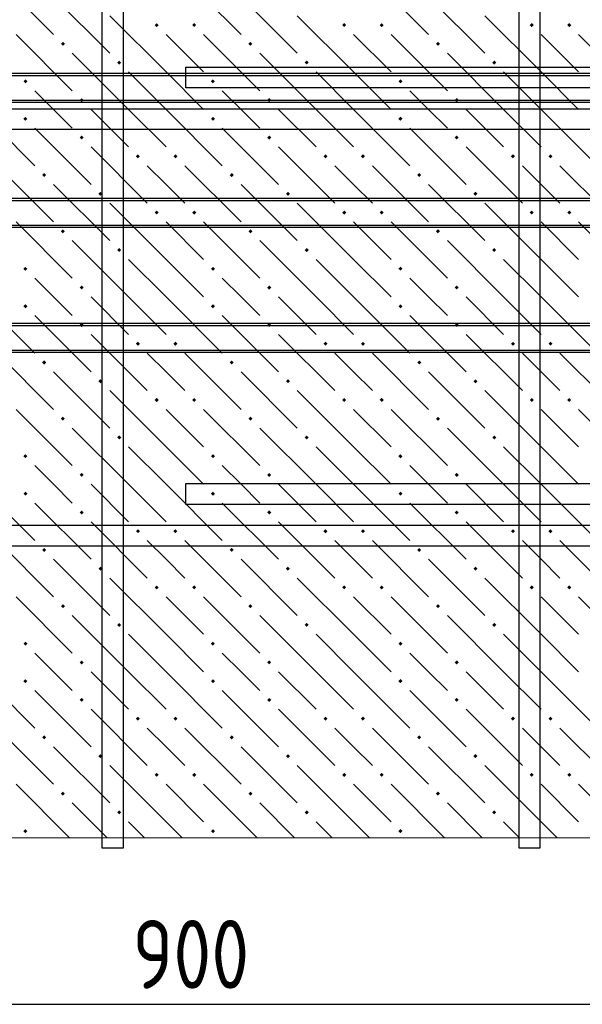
# Model space of a CAD drawing. Header units: millimetres. Extents: x 40580 to 1168286, y -220995 to 81020.
# Tile 269 of 419: x 718846 to 720646, y -97973 to -94821. Entities that reach past the tile are written whole.
import ezdxf

# ---------------------------------------------------------------- set-up
doc = ezdxf.new("R2010")
doc.units = ezdxf.units.MM
for name, color, linetype, lineweight in [('Standard', 7, 'Continuous', 25), ('ЖБ Перекрытие верхний уровень', 7, 'Continuous', 35), ('Примечания', 7, 'Continuous', 13), ('Ребро вкладыша арматура S1', 52, 'Continuous', 25), ('Фоновоя арматура Х1', 52, 'Continuous', 25)]:
    doc.layers.add(name, color=color, linetype=linetype, lineweight=lineweight)
doc.styles.add('GOST 2.304-81', font='txt')

msp = doc.modelspace()

# ---------------------------------------------------------------- hatches: boundary and pattern name
at = {"layer": 'ЖБ Перекрытие верхний уровень', "linetype": 'Continuous', "lineweight": -3, "transparency": 33554687}
for points in [[(719278.1, -94838.5), (719284.6, -94832), (719291.1, -94838.5), (719284.6, -94845)], [(719398.1, -94838.5), (719404.6, -94832), (719411.1, -94838.5), (719404.6, -94845)], [(719878.1, -94838.5), (719884.6, -94832), (719891.1, -94838.5), (719884.6, -94845)], [(719998.1, -94838.5), (720004.6, -94832), (720011.1, -94838.5), (720004.6, -94845)], [(720478.1, -94838.5), (720484.6, -94832), (720491.1, -94838.5), (720484.6, -94845)], [(720598.1, -94838.5), (720604.6, -94832), (720611.1, -94838.5), (720604.6, -94845)], [(718978.1, -94898.5), (718984.6, -94892), (718991.1, -94898.5), (718984.6, -94905)], [(719578.1, -94898.5), (719584.6, -94892), (719591.1, -94898.5), (719584.6, -94905)], [(720178.1, -94898.5), (720184.6, -94892), (720191.1, -94898.5), (720184.6, -94905)], [(719158.1, -94958.5), (719164.6, -94952), (719171.1, -94958.5), (719164.6, -94965)], [(719758.1, -94958.5), (719764.6, -94952), (719771.1, -94958.5), (719764.6, -94965)], [(720358.1, -94958.5), (720364.6, -94952), (720371.1, -94958.5), (720364.6, -94965)], [(718858.1, -95018.5), (718864.6, -95012), (718871.1, -95018.5), (718864.6, -95025)], [(719458.1, -95018.5), (719464.6, -95012), (719471.1, -95018.5), (719464.6, -95025)], [(720058.1, -95018.5), (720064.6, -95012), (720071.1, -95018.5), (720064.6, -95025)], [(719038.1, -95078.5), (719044.6, -95072), (719051.1, -95078.5), (719044.6, -95085)], [(719638.1, -95078.5), (719644.6, -95072), (719651.1, -95078.5), (719644.6, -95085)], [(720238.1, -95078.5), (720244.6, -95072), (720251.1, -95078.5), (720244.6, -95085)], [(718858.1, -95138.5), (718864.6, -95132), (718871.1, -95138.5), (718864.6, -95145)], [(719458.1, -95138.5), (719464.6, -95132), (719471.1, -95138.5), (719464.6, -95145)], [(720058.1, -95138.5), (720064.6, -95132), (720071.1, -95138.5), (720064.6, -95145)], [(719038.1, -95198.5), (719044.6, -95192), (719051.1, -95198.5), (719044.6, -95205)], [(719638.1, -95198.5), (719644.6, -95192), (719651.1, -95198.5), (719644.6, -95205)], [(720238.1, -95198.5), (720244.6, -95192), (720251.1, -95198.5), (720244.6, -95205)], [(719218.1, -95258.5), (719224.6, -95252), (719231.1, -95258.5), (719224.6, -95265)], [(719338.1, -95258.5), (719344.6, -95252), (719351.1, -95258.5), (719344.6, -95265)], [(719818.1, -95258.5), (719824.6, -95252), (719831.1, -95258.5), (719824.6, -95265)], [(719938.1, -95258.5), (719944.6, -95252), (719951.1, -95258.5), (719944.6, -95265)], [(720418.1, -95258.5), (720424.6, -95252), (720431.1, -95258.5), (720424.6, -95265)], [(720538.1, -95258.5), (720544.6, -95252), (720551.1, -95258.5), (720544.6, -95265)], [(718918.1, -95318.5), (718924.6, -95312), (718931.1, -95318.5), (718924.6, -95325)], [(719518.1, -95318.5), (719524.6, -95312), (719531.1, -95318.5), (719524.6, -95325)], [(720118.1, -95318.5), (720124.6, -95312), (720131.1, -95318.5), (720124.6, -95325)], [(719098.1, -95378.5), (719104.6, -95372), (719111.1, -95378.5), (719104.6, -95385)], [(719698.1, -95378.5), (719704.6, -95372), (719711.1, -95378.5), (719704.6, -95385)], [(720298.1, -95378.5), (720304.6, -95372), (720311.1, -95378.5), (720304.6, -95385)], [(719278.1, -95438.5), (719284.6, -95432), (719291.1, -95438.5), (719284.6, -95445)], [(719398.1, -95438.5), (719404.6, -95432), (719411.1, -95438.5), (719404.6, -95445)], [(719878.1, -95438.5), (719884.6, -95432), (719891.1, -95438.5), (719884.6, -95445)], [(719998.1, -95438.5), (720004.6, -95432), (720011.1, -95438.5), (720004.6, -95445)], [(720478.1, -95438.5), (720484.6, -95432), (720491.1, -95438.5), (720484.6, -95445)], [(720598.1, -95438.5), (720604.6, -95432), (720611.1, -95438.5), (720604.6, -95445)], [(718978.1, -95498.5), (718984.6, -95492), (718991.1, -95498.5), (718984.6, -95505)], [(719578.1, -95498.5), (719584.6, -95492), (719591.1, -95498.5), (719584.6, -95505)], [(720178.1, -95498.5), (720184.6, -95492), (720191.1, -95498.5), (720184.6, -95505)], [(719158.1, -95558.5), (719164.6, -95552), (719171.1, -95558.5), (719164.6, -95565)], [(719758.1, -95558.5), (719764.6, -95552), (719771.1, -95558.5), (719764.6, -95565)], [(720358.1, -95558.5), (720364.6, -95552), (720371.1, -95558.5), (720364.6, -95565)], [(718858.1, -95618.5), (718864.6, -95612), (718871.1, -95618.5), (718864.6, -95625)], [(719458.1, -95618.5), (719464.6, -95612), (719471.1, -95618.5), (719464.6, -95625)], [(720058.1, -95618.5), (720064.6, -95612), (720071.1, -95618.5), (720064.6, -95625)], [(719038.1, -95678.5), (719044.6, -95672), (719051.1, -95678.5), (719044.6, -95685)], [(719638.1, -95678.5), (719644.6, -95672), (719651.1, -95678.5), (719644.6, -95685)], [(720238.1, -95678.5), (720244.6, -95672), (720251.1, -95678.5), (720244.6, -95685)], [(718858.1, -95738.5), (718864.6, -95732), (718871.1, -95738.5), (718864.6, -95745)], [(719458.1, -95738.5), (719464.6, -95732), (719471.1, -95738.5), (719464.6, -95745)], [(720058.1, -95738.5), (720064.6, -95732), (720071.1, -95738.5), (720064.6, -95745)], [(719038.1, -95798.5), (719044.6, -95792), (719051.1, -95798.5), (719044.6, -95805)], [(719638.1, -95798.5), (719644.6, -95792), (719651.1, -95798.5), (719644.6, -95805)], [(720238.1, -95798.5), (720244.6, -95792), (720251.1, -95798.5), (720244.6, -95805)], [(719218.1, -95858.5), (719224.6, -95852), (719231.1, -95858.5), (719224.6, -95865)], [(719338.1, -95858.5), (719344.6, -95852), (719351.1, -95858.5), (719344.6, -95865)], [(719818.1, -95858.5), (719824.6, -95852), (719831.1, -95858.5), (719824.6, -95865)], [(719938.1, -95858.5), (719944.6, -95852), (719951.1, -95858.5), (719944.6, -95865)], [(720418.1, -95858.5), (720424.6, -95852), (720431.1, -95858.5), (720424.6, -95865)], [(720538.1, -95858.5), (720544.6, -95852), (720551.1, -95858.5), (720544.6, -95865)], [(718918.1, -95918.5), (718924.6, -95912), (718931.1, -95918.5), (718924.6, -95925)], [(719518.1, -95918.5), (719524.6, -95912), (719531.1, -95918.5), (719524.6, -95925)], [(720118.1, -95918.5), (720124.6, -95912), (720131.1, -95918.5), (720124.6, -95925)], [(719098.1, -95978.5), (719104.6, -95972), (719111.1, -95978.5), (719104.6, -95985)], [(719698.1, -95978.5), (719704.6, -95972), (719711.1, -95978.5), (719704.6, -95985)], [(720298.1, -95978.5), (720304.6, -95972), (720311.1, -95978.5), (720304.6, -95985)], [(719278.1, -96038.5), (719284.6, -96032), (719291.1, -96038.5), (719284.6, -96045)], [(719398.1, -96038.5), (719404.6, -96032), (719411.1, -96038.5), (719404.6, -96045)], [(719878.1, -96038.5), (719884.6, -96032), (719891.1, -96038.5), (719884.6, -96045)], [(719998.1, -96038.5), (720004.6, -96032), (720011.1, -96038.5), (720004.6, -96045)], [(720478.1, -96038.5), (720484.6, -96032), (720491.1, -96038.5), (720484.6, -96045)], [(720598.1, -96038.5), (720604.6, -96032), (720611.1, -96038.5), (720604.6, -96045)], [(718978.1, -96098.5), (718984.6, -96092), (718991.1, -96098.5), (718984.6, -96105)], [(719578.1, -96098.5), (719584.6, -96092), (719591.1, -96098.5), (719584.6, -96105)], [(720178.1, -96098.5), (720184.6, -96092), (720191.1, -96098.5), (720184.6, -96105)], [(719158.1, -96158.5), (719164.6, -96152), (719171.1, -96158.5), (719164.6, -96165)], [(719758.1, -96158.5), (719764.6, -96152), (719771.1, -96158.5), (719764.6, -96165)], [(720358.1, -96158.5), (720364.6, -96152), (720371.1, -96158.5), (720364.6, -96165)], [(718858.1, -96218.5), (718864.6, -96212), (718871.1, -96218.5), (718864.6, -96225)], [(719458.1, -96218.5), (719464.6, -96212), (719471.1, -96218.5), (719464.6, -96225)], [(720058.1, -96218.5), (720064.6, -96212), (720071.1, -96218.5), (720064.6, -96225)], [(719038.1, -96278.5), (719044.6, -96272), (719051.1, -96278.5), (719044.6, -96285)], [(719638.1, -96278.5), (719644.6, -96272), (719651.1, -96278.5), (719644.6, -96285)], [(720238.1, -96278.5), (720244.6, -96272), (720251.1, -96278.5), (720244.6, -96285)], [(718858.1, -96338.5), (718864.6, -96332), (718871.1, -96338.5), (718864.6, -96345)], [(719458.1, -96338.5), (719464.6, -96332), (719471.1, -96338.5), (719464.6, -96345)], [(720058.1, -96338.5), (720064.6, -96332), (720071.1, -96338.5), (720064.6, -96345)], [(719038.1, -96398.5), (719044.6, -96392), (719051.1, -96398.5), (719044.6, -96405)], [(719638.1, -96398.5), (719644.6, -96392), (719651.1, -96398.5), (719644.6, -96405)], [(720238.1, -96398.5), (720244.6, -96392), (720251.1, -96398.5), (720244.6, -96405)], [(719218.1, -96458.5), (719224.6, -96452), (719231.1, -96458.5), (719224.6, -96465)], [(719338.1, -96458.5), (719344.6, -96452), (719351.1, -96458.5), (719344.6, -96465)], [(719818.1, -96458.5), (719824.6, -96452), (719831.1, -96458.5), (719824.6, -96465)], [(719938.1, -96458.5), (719944.6, -96452), (719951.1, -96458.5), (719944.6, -96465)], [(720418.1, -96458.5), (720424.6, -96452), (720431.1, -96458.5), (720424.6, -96465)], [(720538.1, -96458.5), (720544.6, -96452), (720551.1, -96458.5), (720544.6, -96465)], [(718918.1, -96518.5), (718924.6, -96512), (718931.1, -96518.5), (718924.6, -96525)], [(719518.1, -96518.5), (719524.6, -96512), (719531.1, -96518.5), (719524.6, -96525)], [(720118.1, -96518.5), (720124.6, -96512), (720131.1, -96518.5), (720124.6, -96525)], [(719098.1, -96578.5), (719104.6, -96572), (719111.1, -96578.5), (719104.6, -96585)], [(719698.1, -96578.5), (719704.6, -96572), (719711.1, -96578.5), (719704.6, -96585)], [(720298.1, -96578.5), (720304.6, -96572), (720311.1, -96578.5), (720304.6, -96585)], [(719278.1, -96638.5), (719284.6, -96632), (719291.1, -96638.5), (719284.6, -96645)], [(719398.1, -96638.5), (719404.6, -96632), (719411.1, -96638.5), (719404.6, -96645)], [(719878.1, -96638.5), (719884.6, -96632), (719891.1, -96638.5), (719884.6, -96645)], [(719998.1, -96638.5), (720004.6, -96632), (720011.1, -96638.5), (720004.6, -96645)], [(720478.1, -96638.5), (720484.6, -96632), (720491.1, -96638.5), (720484.6, -96645)], [(720598.1, -96638.5), (720604.6, -96632), (720611.1, -96638.5), (720604.6, -96645)], [(718978.1, -96698.5), (718984.6, -96692), (718991.1, -96698.5), (718984.6, -96705)], [(719578.1, -96698.5), (719584.6, -96692), (719591.1, -96698.5), (719584.6, -96705)], [(720178.1, -96698.5), (720184.6, -96692), (720191.1, -96698.5), (720184.6, -96705)], [(719158.1, -96758.5), (719164.6, -96752), (719171.1, -96758.5), (719164.6, -96765)], [(719758.1, -96758.5), (719764.6, -96752), (719771.1, -96758.5), (719764.6, -96765)], [(720358.1, -96758.5), (720364.6, -96752), (720371.1, -96758.5), (720364.6, -96765)], [(718858.1, -96818.5), (718864.6, -96812), (718871.1, -96818.5), (718864.6, -96825)], [(719458.1, -96818.5), (719464.6, -96812), (719471.1, -96818.5), (719464.6, -96825)], [(720058.1, -96818.5), (720064.6, -96812), (720071.1, -96818.5), (720064.6, -96825)], [(719038.1, -96878.5), (719044.6, -96872), (719051.1, -96878.5), (719044.6, -96885)], [(719638.1, -96878.5), (719644.6, -96872), (719651.1, -96878.5), (719644.6, -96885)], [(720238.1, -96878.5), (720244.6, -96872), (720251.1, -96878.5), (720244.6, -96885)], [(718858.1, -96938.5), (718864.6, -96932), (718871.1, -96938.5), (718864.6, -96945)], [(719458.1, -96938.5), (719464.6, -96932), (719471.1, -96938.5), (719464.6, -96945)], [(720058.1, -96938.5), (720064.6, -96932), (720071.1, -96938.5), (720064.6, -96945)], [(719038.1, -96998.5), (719044.6, -96992), (719051.1, -96998.5), (719044.6, -97005)], [(719638.1, -96998.5), (719644.6, -96992), (719651.1, -96998.5), (719644.6, -97005)], [(720238.1, -96998.5), (720244.6, -96992), (720251.1, -96998.5), (720244.6, -97005)], [(719218.1, -97058.5), (719224.6, -97052), (719231.1, -97058.5), (719224.6, -97065)], [(719338.1, -97058.5), (719344.6, -97052), (719351.1, -97058.5), (719344.6, -97065)], [(719818.1, -97058.5), (719824.6, -97052), (719831.1, -97058.5), (719824.6, -97065)], [(719938.1, -97058.5), (719944.6, -97052), (719951.1, -97058.5), (719944.6, -97065)], [(720418.1, -97058.5), (720424.6, -97052), (720431.1, -97058.5), (720424.6, -97065)], [(720538.1, -97058.5), (720544.6, -97052), (720551.1, -97058.5), (720544.6, -97065)], [(718918.1, -97118.5), (718924.6, -97112), (718931.1, -97118.5), (718924.6, -97125)], [(719518.1, -97118.5), (719524.6, -97112), (719531.1, -97118.5), (719524.6, -97125)], [(720118.1, -97118.5), (720124.6, -97112), (720131.1, -97118.5), (720124.6, -97125)], [(719098.1, -97178.5), (719104.6, -97172), (719111.1, -97178.5), (719104.6, -97185)], [(719698.1, -97178.5), (719704.6, -97172), (719711.1, -97178.5), (719704.6, -97185)], [(720298.1, -97178.5), (720304.6, -97172), (720311.1, -97178.5), (720304.6, -97185)], [(719278.1, -97238.5), (719284.6, -97232), (719291.1, -97238.5), (719284.6, -97245)], [(719398.1, -97238.5), (719404.6, -97232), (719411.1, -97238.5), (719404.6, -97245)], [(719878.1, -97238.5), (719884.6, -97232), (719891.1, -97238.5), (719884.6, -97245)], [(719998.1, -97238.5), (720004.6, -97232), (720011.1, -97238.5), (720004.6, -97245)], [(720478.1, -97238.5), (720484.6, -97232), (720491.1, -97238.5), (720484.6, -97245)], [(720598.1, -97238.5), (720604.6, -97232), (720611.1, -97238.5), (720604.6, -97245)], [(718978.1, -97298.5), (718984.6, -97292), (718991.1, -97298.5), (718984.6, -97305)], [(719578.1, -97298.5), (719584.6, -97292), (719591.1, -97298.5), (719584.6, -97305)], [(720178.1, -97298.5), (720184.6, -97292), (720191.1, -97298.5), (720184.6, -97305)], [(719158.1, -97358.5), (719164.6, -97352), (719171.1, -97358.5), (719164.6, -97365)], [(719758.1, -97358.5), (719764.6, -97352), (719771.1, -97358.5), (719764.6, -97365)], [(720358.1, -97358.5), (720364.6, -97352), (720371.1, -97358.5), (720364.6, -97365)], [(718858.1, -97418.5), (718864.6, -97412), (718871.1, -97418.5), (718864.6, -97425)], [(719458.1, -97418.5), (719464.6, -97412), (719471.1, -97418.5), (719464.6, -97425)], [(720058.1, -97418.5), (720064.6, -97412), (720071.1, -97418.5), (720064.6, -97425)]]:
    msp.add_hatch(color=7, dxfattribs=at).paths.add_polyline_path(points, flags=16)

# ---------------------------------------------------------------- linework, layer by layer
at = {"color": 38, "linetype": 'Continuous', "lineweight": 25, "true_color": 0x5f1e0f, "transparency": 33554687}
for points in [[(722244.1, -95039.6), (719377.4, -95039.6), (719377.4, -94972.9), (722244.1, -94972.9), (722244.1, -95039.6)], [(722244.1, -96372.9), (719377.4, -96372.9), (719377.4, -96306.2), (722244.1, -96306.2), (722244.1, -96372.9)]]:
    msp.add_lwpolyline(points, dxfattribs=at)
at = {"layer": 'Standard', "color": 7, "linetype": 'Continuous', "lineweight": -3, "transparency": 33554687}
msp.add_line((716410.7, -97972.9), (722410.7, -97972.9), dxfattribs=at)
at = {"layer": 'ЖБ Перекрытие верхний уровень', "color": 9, "linetype": 'Continuous', "lineweight": -3, "true_color": 0xc7c7c7, "transparency": 33554687}
for p, q in [((718774.6, -94688.5), (718954.6, -94868.5)), ((719374.6, -94688.5), (719554.6, -94868.5)), ((719974.6, -94688.5), (720154.6, -94868.5)), ((718954.6, -94748.5), (719134.6, -94928.5)), ((719554.6, -94748.5), (719734.6, -94928.5)), ((720154.6, -94748.5), (720334.6, -94928.5)), ((719314.6, -94988.5), (719134.6, -94808.5)), ((719914.6, -94988.5), (719734.6, -94808.5)), ((720514.6, -94988.5), (720334.6, -94808.5)), ((718834.6, -94868.5), (719014.6, -95048.5)), ((719314.6, -94868.5), (719434.6, -94988.5)), ((719434.6, -94868.5), (719614.6, -95048.5)), ((719914.6, -94868.5), (720034.6, -94988.5)), ((720034.6, -94868.5), (720214.6, -95048.5)), ((720514.6, -94868.5), (720634.6, -94988.5)), ((720634.6, -94868.5), (720814.6, -95048.5)), ((719194.6, -95108.5), (719014.6, -94928.5)), ((719794.6, -95108.5), (719614.6, -94928.5)), ((720394.6, -95108.5), (720214.6, -94928.5)), ((719194.6, -94988.5), (719314.6, -95108.5)), ((719314.6, -94988.5), (719434.6, -95108.5)), ((719794.6, -94988.5), (719914.6, -95108.5)), ((719914.6, -94988.5), (720034.6, -95108.5)), ((720394.6, -94988.5), (720514.6, -95108.5)), ((720514.6, -94988.5), (720634.6, -95108.5)), ((718954.6, -95108.5), (718894.6, -95048.5)), ((719554.6, -95108.5), (719494.6, -95048.5)), ((720154.6, -95108.5), (720094.6, -95048.5)), ((718714.6, -95108.5), (718894.6, -95288.5)), ((719014.6, -95168.5), (718954.6, -95108.5)), ((719074.6, -95108.5), (719194.6, -95228.5)), ((719194.6, -95108.5), (719314.6, -95228.5)), ((719314.6, -95108.5), (719494.6, -95288.5)), ((719614.6, -95168.5), (719554.6, -95108.5)), ((719674.6, -95108.5), (719794.6, -95228.5)), ((719794.6, -95108.5), (719914.6, -95228.5)), ((719914.6, -95108.5), (720094.6, -95288.5)), ((720214.6, -95168.5), (720154.6, -95108.5)), ((720274.6, -95108.5), (720394.6, -95228.5)), ((720394.6, -95108.5), (720514.6, -95228.5)), ((720514.6, -95108.5), (720694.6, -95288.5)), ((718894.6, -95168.5), (719074.6, -95348.5)), ((719494.6, -95168.5), (719674.6, -95348.5)), ((720094.6, -95168.5), (720274.6, -95348.5)), ((719074.6, -95228.5), (719254.6, -95408.5)), ((719674.6, -95228.5), (719854.6, -95408.5)), ((720274.6, -95228.5), (720454.6, -95408.5)), ((718774.6, -95288.5), (718954.6, -95468.5)), ((719314.6, -95348.5), (719254.6, -95288.5)), ((719374.6, -95288.5), (719554.6, -95468.5)), ((719914.6, -95348.5), (719854.6, -95288.5)), ((719974.6, -95288.5), (720154.6, -95468.5)), ((720514.6, -95348.5), (720454.6, -95288.5)), ((720574.6, -95288.5), (720754.6, -95468.5)), ((718954.6, -95348.5), (719134.6, -95528.5)), ((719374.6, -95408.5), (719314.6, -95348.5)), ((719554.6, -95348.5), (719734.6, -95528.5)), ((719974.6, -95408.5), (719914.6, -95348.5)), ((720154.6, -95348.5), (720334.6, -95528.5)), ((720574.6, -95408.5), (720514.6, -95348.5)), ((719314.6, -95588.5), (719134.6, -95408.5)), ((719914.6, -95588.5), (719734.6, -95408.5)), ((720514.6, -95588.5), (720334.6, -95408.5)), ((718834.6, -95468.5), (719014.6, -95648.5)), ((719314.6, -95468.5), (719434.6, -95588.5)), ((719434.6, -95468.5), (719614.6, -95648.5)), ((719914.6, -95468.5), (720034.6, -95588.5)), ((720034.6, -95468.5), (720214.6, -95648.5)), ((720514.6, -95468.5), (720634.6, -95588.5)), ((720634.6, -95468.5), (720814.6, -95648.5)), ((719194.6, -95708.5), (719014.6, -95528.5)), ((719794.6, -95708.5), (719614.6, -95528.5)), ((720394.6, -95708.5), (720214.6, -95528.5)), ((719194.6, -95588.5), (719314.6, -95708.5)), ((719314.6, -95588.5), (719434.6, -95708.5)), ((719794.6, -95588.5), (719914.6, -95708.5)), ((719914.6, -95588.5), (720034.6, -95708.5)), ((720394.6, -95588.5), (720514.6, -95708.5)), ((720514.6, -95588.5), (720634.6, -95708.5)), ((718954.6, -95708.5), (718894.6, -95648.5)), ((719554.6, -95708.5), (719494.6, -95648.5)), ((720154.6, -95708.5), (720094.6, -95648.5)), ((718714.6, -95708.5), (718894.6, -95888.5)), ((719014.6, -95768.5), (718954.6, -95708.5)), ((719074.6, -95708.5), (719194.6, -95828.5)), ((719194.6, -95708.5), (719314.6, -95828.5)), ((719314.6, -95708.5), (719494.6, -95888.5)), ((719614.6, -95768.5), (719554.6, -95708.5)), ((719674.6, -95708.5), (719794.6, -95828.5)), ((719794.6, -95708.5), (719914.6, -95828.5)), ((719914.6, -95708.5), (720094.6, -95888.5)), ((720214.6, -95768.5), (720154.6, -95708.5)), ((720274.6, -95708.5), (720394.6, -95828.5)), ((720394.6, -95708.5), (720514.6, -95828.5)), ((720514.6, -95708.5), (720694.6, -95888.5)), ((718894.6, -95768.5), (719074.6, -95948.5)), ((719494.6, -95768.5), (719674.6, -95948.5)), ((720094.6, -95768.5), (720274.6, -95948.5)), ((719074.6, -95828.5), (719254.6, -96008.5)), ((719674.6, -95828.5), (719854.6, -96008.5)), ((720274.6, -95828.5), (720454.6, -96008.5)), ((718774.6, -95888.5), (718954.6, -96068.5)), ((719314.6, -95948.5), (719254.6, -95888.5)), ((719374.6, -95888.5), (719554.6, -96068.5)), ((719914.6, -95948.5), (719854.6, -95888.5)), ((719974.6, -95888.5), (720154.6, -96068.5)), ((720514.6, -95948.5), (720454.6, -95888.5)), ((720574.6, -95888.5), (720754.6, -96068.5)), ((718954.6, -95948.5), (719134.6, -96128.5)), ((719374.6, -96008.5), (719314.6, -95948.5)), ((719554.6, -95948.5), (719734.6, -96128.5)), ((719974.6, -96008.5), (719914.6, -95948.5)), ((720154.6, -95948.5), (720334.6, -96128.5)), ((720574.6, -96008.5), (720514.6, -95948.5)), ((719314.6, -96188.5), (719134.6, -96008.5)), ((719914.6, -96188.5), (719734.6, -96008.5)), ((720514.6, -96188.5), (720334.6, -96008.5)), ((718834.6, -96068.5), (719014.6, -96248.5)), ((719314.6, -96068.5), (719434.6, -96188.5)), ((719434.6, -96068.5), (719614.6, -96248.5)), ((719914.6, -96068.5), (720034.6, -96188.5)), ((720034.6, -96068.5), (720214.6, -96248.5)), ((720514.6, -96068.5), (720634.6, -96188.5)), ((720634.6, -96068.5), (720814.6, -96248.5)), ((719194.6, -96308.5), (719014.6, -96128.5)), ((719794.6, -96308.5), (719614.6, -96128.5)), ((720394.6, -96308.5), (720214.6, -96128.5)), ((719194.6, -96188.5), (719314.6, -96308.5)), ((719314.6, -96188.5), (719434.6, -96308.5)), ((719794.6, -96188.5), (719914.6, -96308.5)), ((719914.6, -96188.5), (720034.6, -96308.5)), ((720394.6, -96188.5), (720514.6, -96308.5)), ((720514.6, -96188.5), (720634.6, -96308.5)), ((718954.6, -96308.5), (718894.6, -96248.5)), ((719554.6, -96308.5), (719494.6, -96248.5)), ((720154.6, -96308.5), (720094.6, -96248.5)), ((718714.6, -96308.5), (718894.6, -96488.5)), ((719014.6, -96368.5), (718954.6, -96308.5)), ((719074.6, -96308.5), (719194.6, -96428.5)), ((719194.6, -96308.5), (719314.6, -96428.5)), ((719314.6, -96308.5), (719494.6, -96488.5)), ((719614.6, -96368.5), (719554.6, -96308.5)), ((719674.6, -96308.5), (719794.6, -96428.5)), ((719794.6, -96308.5), (719914.6, -96428.5)), ((719914.6, -96308.5), (720094.6, -96488.5)), ((720214.6, -96368.5), (720154.6, -96308.5)), ((720274.6, -96308.5), (720394.6, -96428.5)), ((720394.6, -96308.5), (720514.6, -96428.5)), ((720514.6, -96308.5), (720694.6, -96488.5)), ((718894.6, -96368.5), (719074.6, -96548.5)), ((719494.6, -96368.5), (719674.6, -96548.5)), ((720094.6, -96368.5), (720274.6, -96548.5)), ((719074.6, -96428.5), (719254.6, -96608.5)), ((719674.6, -96428.5), (719854.6, -96608.5)), ((720274.6, -96428.5), (720454.6, -96608.5)), ((718774.6, -96488.5), (718954.6, -96668.5)), ((719314.6, -96548.5), (719254.6, -96488.5)), ((719374.6, -96488.5), (719554.6, -96668.5)), ((719914.6, -96548.5), (719854.6, -96488.5)), ((719974.6, -96488.5), (720154.6, -96668.5)), ((720514.6, -96548.5), (720454.6, -96488.5)), ((720574.6, -96488.5), (720754.6, -96668.5)), ((718954.6, -96548.5), (719134.6, -96728.5)), ((719374.6, -96608.5), (719314.6, -96548.5)), ((719554.6, -96548.5), (719734.6, -96728.5)), ((719974.6, -96608.5), (719914.6, -96548.5)), ((720154.6, -96548.5), (720334.6, -96728.5)), ((720574.6, -96608.5), (720514.6, -96548.5)), ((719314.6, -96788.5), (719134.6, -96608.5)), ((719914.6, -96788.5), (719734.6, -96608.5)), ((720514.6, -96788.5), (720334.6, -96608.5)), ((718834.6, -96668.5), (719014.6, -96848.5)), ((719314.6, -96668.5), (719434.6, -96788.5)), ((719434.6, -96668.5), (719614.6, -96848.5)), ((719914.6, -96668.5), (720034.6, -96788.5)), ((720034.6, -96668.5), (720214.6, -96848.5)), ((720514.6, -96668.5), (720634.6, -96788.5)), ((720634.6, -96668.5), (720814.6, -96848.5)), ((719194.6, -96908.5), (719014.6, -96728.5)), ((719794.6, -96908.5), (719614.6, -96728.5)), ((720394.6, -96908.5), (720214.6, -96728.5)), ((719194.6, -96788.5), (719314.6, -96908.5)), ((719314.6, -96788.5), (719434.6, -96908.5)), ((719794.6, -96788.5), (719914.6, -96908.5)), ((719914.6, -96788.5), (720034.6, -96908.5)), ((720394.6, -96788.5), (720514.6, -96908.5)), ((720514.6, -96788.5), (720634.6, -96908.5)), ((718954.6, -96908.5), (718894.6, -96848.5)), ((719554.6, -96908.5), (719494.6, -96848.5)), ((720154.6, -96908.5), (720094.6, -96848.5)), ((718714.6, -96908.5), (718894.6, -97088.5)), ((719014.6, -96968.5), (718954.6, -96908.5)), ((719074.6, -96908.5), (719194.6, -97028.5)), ((719194.6, -96908.5), (719314.6, -97028.5)), ((719314.6, -96908.5), (719494.6, -97088.5)), ((719614.6, -96968.5), (719554.6, -96908.5)), ((719674.6, -96908.5), (719794.6, -97028.5)), ((719794.6, -96908.5), (719914.6, -97028.5)), ((719914.6, -96908.5), (720094.6, -97088.5)), ((720214.6, -96968.5), (720154.6, -96908.5)), ((720274.6, -96908.5), (720394.6, -97028.5)), ((720394.6, -96908.5), (720514.6, -97028.5)), ((720514.6, -96908.5), (720694.6, -97088.5)), ((718894.6, -96968.5), (719074.6, -97148.5)), ((719494.6, -96968.5), (719674.6, -97148.5)), ((720094.6, -96968.5), (720274.6, -97148.5)), ((719074.6, -97028.5), (719254.6, -97208.5)), ((719674.6, -97028.5), (719854.6, -97208.5)), ((720274.6, -97028.5), (720454.6, -97208.5)), ((718774.6, -97088.5), (718954.6, -97268.5)), ((719314.6, -97148.5), (719254.6, -97088.5)), ((719374.6, -97088.5), (719554.6, -97268.5)), ((719914.6, -97148.5), (719854.6, -97088.5)), ((719974.6, -97088.5), (720154.6, -97268.5)), ((720514.6, -97148.5), (720454.6, -97088.5)), ((720574.6, -97088.5), (720754.6, -97268.5)), ((718954.6, -97148.5), (719134.6, -97328.5)), ((719374.6, -97208.5), (719314.6, -97148.5)), ((719554.6, -97148.5), (719734.6, -97328.5)), ((719974.6, -97208.5), (719914.6, -97148.5)), ((720154.6, -97148.5), (720334.6, -97328.5)), ((720574.6, -97208.5), (720514.6, -97148.5)), ((719314.6, -97388.5), (719134.6, -97208.5)), ((719914.6, -97388.5), (719734.6, -97208.5)), ((720514.6, -97388.5), (720334.6, -97208.5)), ((718834.6, -97268.5), (719005.7, -97439.6)), ((719314.6, -97268.5), (719434.6, -97388.5)), ((719434.6, -97268.5), (719605.7, -97439.6)), ((719914.6, -97268.5), (720034.6, -97388.5)), ((720034.6, -97268.5), (720205.7, -97439.6)), ((720514.6, -97268.5), (720634.6, -97388.5)), ((720634.6, -97268.5), (720805.7, -97439.6)), ((719125.7, -97439.6), (719014.6, -97328.5)), ((719725.7, -97439.6), (719614.6, -97328.5)), ((720325.7, -97439.6), (720214.6, -97328.5)), ((719194.6, -97388.5), (719245.7, -97439.6)), ((719314.6, -97388.5), (719365.7, -97439.6)), ((719794.6, -97388.5), (719845.7, -97439.6)), ((719914.6, -97388.5), (719965.7, -97439.6)), ((720394.6, -97388.5), (720445.7, -97439.6)), ((720514.6, -97388.5), (720565.7, -97439.6))]:
    msp.add_line(p, q, dxfattribs=at)
at = {"layer": 'Примечания', "color": 7, "linetype": 'Continuous', "lineweight": 13, "transparency": 33554687}
for p, q in [((717722.7, -97439.6), (719477.4, -97439.6)), ((719477.4, -97439.6), (721232.1, -97439.6))]:
    msp.add_line(p, q, dxfattribs=at)
at = {"layer": 'Ребро вкладыша арматура S1', "color": 7, "linetype": 'Continuous', "lineweight": 25, "transparency": 33554687}
for points in [[(729410.7, -95086.3), (716410.7, -95086.3), (716410.7, -94992.9), (729410.7, -94992.9), (729410.7, -95086.3)], [(729410.7, -95079.6), (716410.7, -95079.6), (716410.7, -94999.6), (729410.7, -94999.6), (729410.7, -95079.6)], [(729410.7, -95486.3), (716410.7, -95486.3), (716410.7, -95392.9), (729410.7, -95392.9), (729410.7, -95486.3)], [(729410.7, -95479.6), (716410.7, -95479.6), (716410.7, -95399.6), (729410.7, -95399.6), (729410.7, -95479.6)], [(729410.7, -95886.3), (716410.7, -95886.3), (716410.7, -95792.9), (729410.7, -95792.9), (729410.7, -95886.3)], [(729410.7, -95879.6), (716410.7, -95879.6), (716410.7, -95799.6), (729410.7, -95799.6), (729410.7, -95879.6)]]:
    msp.add_lwpolyline(points, dxfattribs=at)
at = {"layer": 'Фоновоя арматура Х1', "color": 251, "linetype": 'Continuous', "lineweight": -3, "true_color": 0x656565, "transparency": 33554687}
for points in [[(719177.4, -89406.2), (719177.4, -97472.9), (719110.7, -97472.9), (719110.7, -89406.2), (719177.4, -89406.2)], [(719177.4, -89406.2), (719177.4, -97472.9), (719110.7, -97472.9), (719110.7, -89406.2), (719177.4, -89406.2)], [(720510.7, -89406.2), (720510.7, -97472.9), (720444.1, -97472.9), (720444.1, -89406.2), (720510.7, -89406.2)], [(720510.7, -89406.2), (720510.7, -97472.9), (720444.1, -97472.9), (720444.1, -89406.2), (720510.7, -89406.2)], [(715710.7, -95106.2), (722244.1, -95106.2), (722244.1, -95172.9), (715710.7, -95172.9), (715710.7, -95106.2)], [(715710.7, -95106.2), (722244.1, -95106.2), (722244.1, -95172.9), (715710.7, -95172.9), (715710.7, -95106.2)], [(715710.7, -96439.6), (722244.1, -96439.6), (722244.1, -96506.2), (715710.7, -96506.2), (715710.7, -96439.6)], [(715710.7, -96439.6), (722244.1, -96439.6), (722244.1, -96506.2), (715710.7, -96506.2), (715710.7, -96439.6)]]:
    msp.add_lwpolyline(points, dxfattribs=at)

# ---------------------------------------------------------------- texts
at = {"layer": 'Standard', "color": 7, "linetype": 'Continuous', "lineweight": 25, "transparency": 33554687, "insert": (719207.4, -97922.9), "char_height": 220, "width": 531.973, "attachment_point": 7, "style": 'GOST 2.304-81'}
msp.add_mtext('900', dxfattribs=at)

doc.saveas('drawing.dxf')
